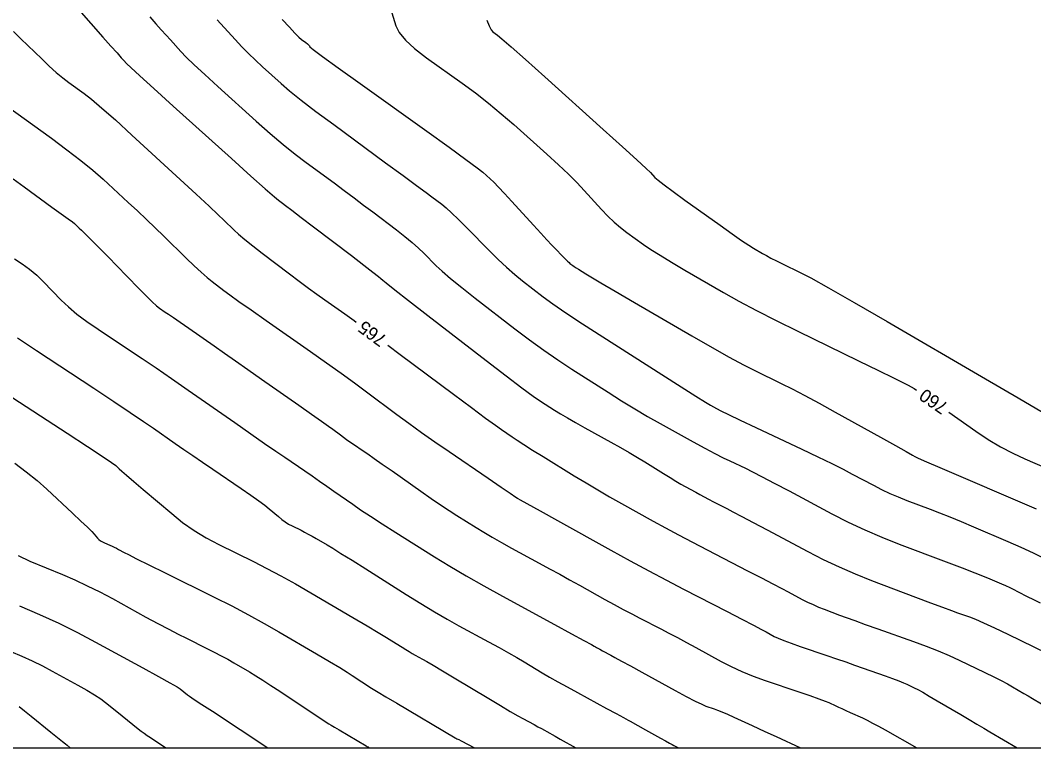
# Model space of a CAD drawing. Extents: x 2082232 to 2083549, y 592624 to 593832.
# Drawn here: x 2082368.9 to 2082423.1, y 592623.8 to 592662.7 of the extents above; entities that cross this region are included whole.
import ezdxf

# ---------------------------------------------------------------- set-up
doc = ezdxf.new("R2010")
doc.units = 0
for name, color, linetype in [('DT_X_Contour_Major', 7, 'Continuous'), ('DT_X_Contour_Minor', 7, 'Continuous'), ('DT_X_TIN_Hull', 7, 'Continuous')]:
    doc.layers.add(name, color=color, linetype=linetype)

msp = doc.modelspace()

# ---------------------------------------------------------------- linework, layer by layer
at = {"layer": 'DT_X_Contour_Major'}
for points in [[(2082388.718, 592663.377), (2082388.997, 592662.458), (2082389.178, 592662.092), (2082389.512, 592661.685), (2082390, 592661.235), (2082390.64, 592660.744), (2082392.552, 592659.377), (2082393.262, 592658.855), (2082393.958, 592658.312), (2082394.64, 592657.748), (2082395.309, 592657.164), (2082397.073, 592655.581), (2082397.695, 592655.014), (2082398.237, 592654.5), (2082398.701, 592654.041), (2082399.085, 592653.635), (2082400.005, 592652.625), (2082400.348, 592652.264), (2082400.69, 592651.937), (2082401.029, 592651.645), (2082401.365, 592651.388), (2082402.26, 592650.749), (2082402.65, 592650.483), (2082403.149, 592650.165), (2082403.757, 592649.795), (2082404.474, 592649.372), (2082406.532, 592648.175), (2082407.36, 592647.708), (2082408.299, 592647.206), (2082409.349, 592646.668), (2082410.512, 592646.095), (2082413.759, 592644.519), (2082414.84, 592643.994), (2082415.645, 592643.6), (2082416.175, 592643.338), (2082416.43, 592643.206), (2082416.743, 592643.032), (2082416.874, 592642.95)], [(2082368.532, 592662.143), (2082368.924, 592661.762), (2082370.037, 592660.68), (2082370.441, 592660.297), (2082370.817, 592659.959), (2082371.167, 592659.668), (2082371.489, 592659.422), (2082372.312, 592658.827), (2082372.703, 592658.521), (2082373.259, 592658.048), (2082373.979, 592657.409), (2082374.863, 592656.603), (2082377.441, 592654.232), (2082378.313, 592653.429), (2082378.994, 592652.798), (2082379.485, 592652.339), (2082379.785, 592652.052), (2082380.332, 592651.516), (2082380.58, 592651.289), (2082380.913, 592651.007), (2082381.332, 592650.672), (2082381.836, 592650.283), (2082383.294, 592649.174), (2082383.822, 592648.775), (2082384.316, 592648.409), (2082384.773, 592648.076), (2082385.195, 592647.777), (2082386.273, 592647.022), (2082386.761, 592646.674), (2082386.873, 592646.593)], [(2082388.564, 592645.348), (2082389.224, 592644.857), (2082392.08, 592642.725), (2082393.044, 592642.007), (2082393.793, 592641.452), (2082394.329, 592641.062), (2082394.65, 592640.834), (2082395.219, 592640.445), (2082395.484, 592640.27), (2082395.851, 592640.034), (2082396.32, 592639.738), (2082396.891, 592639.383), (2082398.551, 592638.355), (2082399.176, 592637.973), (2082399.804, 592637.599), (2082400.436, 592637.233), (2082401.072, 592636.875), (2082402.774, 592635.929), (2082403.434, 592635.567), (2082404.136, 592635.189), (2082404.88, 592634.796), (2082405.667, 592634.387), (2082407.823, 592633.277), (2082408.566, 592632.894), (2082409.177, 592632.578), (2082409.656, 592632.328), (2082410.004, 592632.144), (2082410.757, 592631.742), (2082411.042, 592631.596), (2082411.333, 592631.459), (2082411.63, 592631.33), (2082411.933, 592631.21), (2082412.749, 592630.902), (2082413.106, 592630.77), (2082413.566, 592630.603), (2082414.128, 592630.401), (2082414.792, 592630.165), (2082416.7, 592629.49), (2082417.39, 592629.238), (2082418.03, 592628.987), (2082418.618, 592628.737), (2082419.157, 592628.489), (2082420.525, 592627.828), (2082421.002, 592627.594), (2082421.409, 592627.389), (2082421.744, 592627.212), (2082422.008, 592627.063), (2082422.619, 592626.704), (2082422.849, 592626.568), (2082423.082, 592626.431), (2082423.555, 592626.152)], [(2082368.14, 592642.766), (2082371.406, 592640.64), (2082372.486, 592639.935), (2082373.278, 592639.411), (2082373.782, 592639.07), (2082373.998, 592638.912), (2082374.19, 592638.733), (2082374.324, 592638.613), (2082374.583, 592638.389), (2082374.966, 592638.06), (2082375.474, 592637.627), (2082376.996, 592636.332), (2082377.581, 592635.864), (2082378.198, 592635.432), (2082378.845, 592635.036), (2082379.522, 592634.676), (2082381.37, 592633.764), (2082382.081, 592633.402), (2082382.831, 592633.003), (2082383.617, 592632.565), (2082384.442, 592632.088), (2082386.691, 592630.767), (2082387.454, 592630.317), (2082388.058, 592629.96), (2082388.501, 592629.694), (2082388.785, 592629.519), (2082389.328, 592629.177), (2082389.524, 592629.055), (2082389.708, 592628.944), (2082389.877, 592628.845), (2082390.033, 592628.758), (2082390.431, 592628.543), (2082390.648, 592628.42), (2082391.002, 592628.213), (2082391.491, 592627.921), (2082392.118, 592627.546), (2082393.969, 592626.432), (2082394.605, 592626.052), (2082395.122, 592625.745), (2082395.521, 592625.514), (2082395.802, 592625.356), (2082396.395, 592625.035), (2082396.605, 592624.921), (2082396.789, 592624.82), (2082396.948, 592624.733), (2082397.081, 592624.659), (2082397.528, 592624.41), (2082397.795, 592624.261), (2082398.626, 592623.798)], [(2082418.604, 592641.759), (2082420.053, 592640.742), (2082420.71, 592640.303), (2082421.366, 592639.909), (2082422.019, 592639.562), (2082422.669, 592639.261), (2082424.401, 592638.519)], [(2082368.828, 592625.999), (2082369.107, 592625.781), (2082369.466, 592625.494), (2082370.528, 592624.635), (2082370.881, 592624.35), (2082371.143, 592624.138), (2082371.315, 592623.999), (2082371.396, 592623.934), (2082371.565, 592623.798)]]:
    msp.add_lwpolyline(points, dxfattribs=at)
at = {"layer": 'DT_X_Contour_Minor'}
for points in [[(2082372.02, 592663.307), (2082373.313, 592661.852), (2082373.746, 592661.366), (2082374.074, 592660.997), (2082374.298, 592660.746), (2082374.418, 592660.614), (2082374.597, 592660.417), (2082374.802, 592660.22), (2082375.284, 592659.778), (2082376.042, 592659.09), (2082377.076, 592658.156), (2082380.203, 592655.339), (2082381.239, 592654.407), (2082382.002, 592653.724), (2082382.491, 592653.292), (2082382.708, 592653.108), (2082382.921, 592652.952), (2082383.085, 592652.828), (2082383.419, 592652.576), (2082383.922, 592652.194), (2082384.594, 592651.683), (2082386.613, 592650.148), (2082387.279, 592649.64), (2082387.766, 592649.266), (2082388.072, 592649.028), (2082388.198, 592648.924), (2082388.293, 592648.827), (2082388.471, 592648.682), (2082388.933, 592648.32), (2082389.679, 592647.74), (2082390.71, 592646.942), (2082393.836, 592644.525), (2082394.897, 592643.71), (2082395.735, 592643.076), (2082396.351, 592642.624), (2082396.743, 592642.353), (2082397.493, 592641.875), (2082397.805, 592641.681), (2082398.178, 592641.459), (2082398.613, 592641.21), (2082399.109, 592640.932), (2082400.514, 592640.154), (2082401.022, 592639.87), (2082401.492, 592639.6), (2082401.924, 592639.346), (2082402.318, 592639.106), (2082403.319, 592638.486), (2082403.673, 592638.268), (2082403.987, 592638.079), (2082404.258, 592637.919), (2082404.489, 592637.788), (2082405.049, 592637.477), (2082405.265, 592637.358), (2082405.496, 592637.234), (2082405.741, 592637.104), (2082406, 592636.97), (2082406.709, 592636.605), (2082407.043, 592636.431), (2082407.516, 592636.182), (2082408.126, 592635.858), (2082408.874, 592635.46), (2082411.053, 592634.297), (2082411.879, 592633.874), (2082412.721, 592633.476), (2082413.581, 592633.104), (2082414.458, 592632.757), (2082416.819, 592631.866), (2082417.624, 592631.563), (2082418.267, 592631.323), (2082418.75, 592631.144), (2082419.071, 592631.028), (2082419.712, 592630.801), (2082420.02, 592630.679), (2082420.464, 592630.485), (2082421.042, 592630.217), (2082421.757, 592629.876), (2082423.841, 592628.869)], [(2082375.817, 592662.93), (2082376.143, 592662.564), (2082376.437, 592662.236), (2082376.698, 592661.945), (2082376.927, 592661.693), (2082377.494, 592661.069), (2082377.777, 592660.777), (2082378.2, 592660.37), (2082378.763, 592659.847), (2082379.466, 592659.208), (2082381.527, 592657.351), (2082382.273, 592656.69), (2082382.966, 592656.101), (2082383.606, 592655.582), (2082384.192, 592655.135), (2082385.685, 592654.037), (2082386.235, 592653.632), (2082386.764, 592653.238), (2082387.272, 592652.857), (2082387.759, 592652.488), (2082389.031, 592651.521), (2082389.48, 592651.172), (2082389.872, 592650.85), (2082390.208, 592650.555), (2082390.487, 592650.287), (2082391.156, 592649.609), (2082391.475, 592649.31), (2082391.93, 592648.921), (2082392.52, 592648.442), (2082393.246, 592647.873), (2082395.363, 592646.236), (2082396.149, 592645.641), (2082396.92, 592645.082), (2082397.674, 592644.56), (2082398.412, 592644.075), (2082400.361, 592642.831), (2082401.083, 592642.376), (2082401.788, 592641.947), (2082402.477, 592641.542), (2082403.149, 592641.162), (2082404.919, 592640.182), (2082405.539, 592639.842), (2082406.071, 592639.557), (2082406.516, 592639.327), (2082406.872, 592639.152), (2082407.706, 592638.758), (2082408.087, 592638.571), (2082408.604, 592638.307), (2082409.257, 592637.966), (2082410.047, 592637.546), (2082412.336, 592636.325), (2082413.205, 592635.88), (2082414.095, 592635.46), (2082415.007, 592635.066), (2082415.94, 592634.697), (2082418.457, 592633.748), (2082419.312, 592633.424), (2082419.987, 592633.164), (2082420.484, 592632.97), (2082420.802, 592632.84), (2082421.411, 592632.579), (2082421.637, 592632.48), (2082421.857, 592632.378), (2082422.072, 592632.275), (2082422.281, 592632.169), (2082422.832, 592631.884), (2082423.099, 592631.747), (2082423.486, 592631.55)], [(2082379.436, 592662.772), (2082380.392, 592661.721), (2082380.752, 592661.335), (2082381.116, 592660.962), (2082381.484, 592660.604), (2082381.855, 592660.261), (2082382.85, 592659.364), (2082383.307, 592658.974), (2082383.93, 592658.477), (2082384.72, 592657.873), (2082385.677, 592657.162), (2082388.45, 592655.123), (2082389.385, 592654.435), (2082390.109, 592653.901), (2082390.622, 592653.521), (2082390.925, 592653.294), (2082391.45, 592652.894), (2082391.681, 592652.704), (2082391.979, 592652.433), (2082392.344, 592652.082), (2082392.777, 592651.65), (2082394.02, 592650.391), (2082394.479, 592649.937), (2082394.926, 592649.522), (2082395.361, 592649.144), (2082395.783, 592648.804), (2082396.891, 592647.947), (2082397.402, 592647.572), (2082398.104, 592647.088), (2082398.997, 592646.497), (2082400.082, 592645.797), (2082403.228, 592643.787), (2082404.276, 592643.119), (2082405.06, 592642.622), (2082405.58, 592642.296), (2082405.835, 592642.142), (2082406.165, 592641.96), (2082406.389, 592641.845), (2082406.813, 592641.639), (2082407.438, 592641.34), (2082408.263, 592640.948), (2082410.73, 592639.782), (2082411.593, 592639.371), (2082412.331, 592639.012), (2082412.944, 592638.706), (2082413.432, 592638.453), (2082414.567, 592637.848), (2082414.998, 592637.627), (2082415.439, 592637.419), (2082415.891, 592637.223), (2082416.354, 592637.04), (2082417.602, 592636.57), (2082418.098, 592636.378), (2082418.649, 592636.157), (2082419.257, 592635.906), (2082419.92, 592635.624), (2082421.763, 592634.835), (2082422.446, 592634.536), (2082423.112, 592634.229), (2082423.762, 592633.916)], [(2082382.913, 592662.787), (2082383.295, 592662.371), (2082383.594, 592662.056), (2082383.809, 592661.84), (2082383.94, 592661.725), (2082384.18, 592661.55), (2082384.26, 592661.49), (2082384.318, 592661.441), (2082384.356, 592661.403), (2082384.373, 592661.376), (2082384.39, 592661.319), (2082384.564, 592661.181), (2082385.071, 592660.808), (2082385.911, 592660.201), (2082387.086, 592659.359), (2082390.662, 592656.803), (2082391.854, 592655.947), (2082392.749, 592655.297), (2082393.346, 592654.853), (2082393.646, 592654.615), (2082394.048, 592654.254), (2082394.234, 592654.076), (2082394.49, 592653.814), (2082394.815, 592653.468), (2082395.211, 592653.037), (2082396.358, 592651.777), (2082396.754, 592651.344), (2082397.08, 592650.99), (2082397.338, 592650.715), (2082397.527, 592650.52), (2082397.937, 592650.104), (2082398.076, 592649.964), (2082398.187, 592649.855), (2082398.267, 592649.779), (2082398.319, 592649.734), (2082398.418, 592649.658), (2082398.469, 592649.621), (2082398.546, 592649.569), (2082398.651, 592649.5), (2082398.782, 592649.415), (2082399.168, 592649.169), (2082399.439, 592649.004), (2082399.963, 592648.694), (2082400.739, 592648.239), (2082401.768, 592647.64), (2082404.848, 592645.848), (2082405.925, 592645.228), (2082406.845, 592644.712), (2082407.61, 592644.299), (2082408.218, 592643.99), (2082409.633, 592643.304), (2082410.21, 592643.015), (2082410.883, 592642.664), (2082411.651, 592642.25), (2082412.514, 592641.773), (2082414.943, 592640.419), (2082415.741, 592639.974), (2082416.314, 592639.653), (2082416.663, 592639.458), (2082416.786, 592639.388), (2082416.815, 592639.368), (2082416.966, 592639.3), (2082417.4, 592639.112), (2082418.115, 592638.805), (2082419.112, 592638.378), (2082422.146, 592637.078), (2082423.272, 592636.584)], [(2082393.867, 592662.76), (2082393.987, 592662.453), (2082394.096, 592662.243), (2082394.195, 592662.128), (2082394.442, 592661.951), (2082394.67, 592661.762), (2082395.167, 592661.326), (2082395.935, 592660.643), (2082396.972, 592659.714), (2082400.097, 592656.908), (2082401.134, 592655.974), (2082401.901, 592655.279), (2082402.398, 592654.821), (2082402.625, 592654.602), (2082402.869, 592654.333), (2082403.037, 592654.182), (2082403.36, 592653.93), (2082403.837, 592653.576), (2082404.467, 592653.121), (2082406.353, 592651.773), (2082406.995, 592651.317), (2082407.506, 592650.961), (2082407.887, 592650.705), (2082408.136, 592650.548), (2082408.626, 592650.263), (2082408.831, 592650.148), (2082409.079, 592650.017), (2082409.369, 592649.869), (2082409.702, 592649.705), (2082410.647, 592649.247), (2082411.204, 592648.953), (2082412.165, 592648.416), (2082413.53, 592647.636), (2082415.3, 592646.612), (2082420.558, 592643.557), (2082422.31, 592642.536), (2082423.622, 592641.765)], [(2082368.201, 592658.134), (2082370.553, 592656.435), (2082371.388, 592655.819), (2082372.128, 592655.248), (2082372.773, 592654.719), (2082373.324, 592654.235), (2082374.666, 592653), (2082375.163, 592652.54), (2082375.647, 592652.085), (2082376.118, 592651.635), (2082376.576, 592651.19), (2082377.779, 592650.011), (2082378.204, 592649.602), (2082378.575, 592649.257), (2082378.894, 592648.978), (2082379.159, 592648.764), (2082379.795, 592648.28), (2082380.115, 592648.044), (2082380.597, 592647.697), (2082381.243, 592647.24), (2082382.05, 592646.673), (2082384.421, 592645.013), (2082385.276, 592644.411), (2082386.061, 592643.851), (2082386.777, 592643.332), (2082387.423, 592642.854), (2082389.055, 592641.636), (2082389.688, 592641.17), (2082390.365, 592640.684), (2082391.084, 592640.178), (2082391.847, 592639.653), (2082393.939, 592638.226), (2082394.626, 592637.758), (2082395.117, 592637.423), (2082395.412, 592637.221), (2082395.512, 592637.153), (2082395.518, 592637.149), (2082395.653, 592637.074), (2082396.722, 592636.48), (2082397.656, 592635.961), (2082400.5, 592634.381), (2082401.543, 592633.806), (2082402.539, 592633.266), (2082403.489, 592632.761), (2082404.391, 592632.29), (2082406.735, 592631.084), (2082407.524, 592630.677), (2082408.135, 592630.36), (2082408.567, 592630.134), (2082408.82, 592629.999), (2082409.256, 592629.76), (2082409.466, 592629.659), (2082409.768, 592629.536), (2082410.161, 592629.389), (2082410.646, 592629.22), (2082412.063, 592628.739), (2082412.583, 592628.562), (2082413.081, 592628.391), (2082413.556, 592628.225), (2082414.008, 592628.066), (2082415.186, 592627.65), (2082415.59, 592627.504), (2082415.921, 592627.38), (2082416.178, 592627.278), (2082416.36, 592627.197), (2082416.749, 592627.009), (2082416.936, 592626.912), (2082417.203, 592626.765), (2082417.552, 592626.565), (2082417.982, 592626.314), (2082419.236, 592625.576), (2082419.686, 592625.31), (2082420.097, 592625.068), (2082420.468, 592624.85), (2082420.8, 592624.655), (2082422.255, 592623.798)], [(2082368.504, 592654.25), (2082369.096, 592653.824), (2082370.587, 592652.747), (2082371.081, 592652.389), (2082371.446, 592652.123), (2082371.68, 592651.949), (2082371.785, 592651.866), (2082371.892, 592651.768), (2082371.949, 592651.714), (2082372.04, 592651.626), (2082372.166, 592651.503), (2082372.327, 592651.347), (2082372.8, 592650.883), (2082373.011, 592650.673), (2082373.288, 592650.393), (2082373.632, 592650.042), (2082374.042, 592649.62), (2082375.224, 592648.401), (2082375.626, 592647.992), (2082375.947, 592647.677), (2082376.186, 592647.458), (2082376.343, 592647.333), (2082376.654, 592647.128), (2082376.82, 592647.016), (2082377.085, 592646.834), (2082377.448, 592646.582), (2082377.91, 592646.26), (2082379.272, 592645.309), (2082379.814, 592644.931), (2082380.416, 592644.511), (2082381.078, 592644.047), (2082381.801, 592643.541), (2082383.81, 592642.134), (2082384.489, 592641.659), (2082385.017, 592641.286), (2082385.395, 592641.017), (2082385.623, 592640.852), (2082386.029, 592640.548), (2082386.188, 592640.431), (2082386.357, 592640.31), (2082386.537, 592640.183), (2082386.728, 592640.052), (2082387.252, 592639.694), (2082387.496, 592639.526), (2082387.835, 592639.29), (2082388.268, 592638.987), (2082388.796, 592638.616), (2082390.33, 592637.536), (2082390.882, 592637.151), (2082391.387, 592636.807), (2082391.845, 592636.502), (2082392.256, 592636.237), (2082393.292, 592635.584), (2082393.701, 592635.332), (2082394.153, 592635.065), (2082394.648, 592634.784), (2082395.185, 592634.488), (2082396.675, 592633.68), (2082397.228, 592633.379), (2082397.769, 592633.083), (2082398.3, 592632.791), (2082398.819, 592632.503), (2082400.188, 592631.742), (2082400.69, 592631.465), (2082401.17, 592631.206), (2082401.626, 592630.963), (2082402.059, 592630.737), (2082403.184, 592630.158), (2082403.617, 592629.933), (2082404.072, 592629.692), (2082404.549, 592629.436), (2082405.048, 592629.164), (2082406.409, 592628.419), (2082406.94, 592628.145), (2082407.51, 592627.885), (2082408.121, 592627.638), (2082408.772, 592627.404), (2082410.561, 592626.796), (2082411.166, 592626.589), (2082411.637, 592626.423), (2082411.974, 592626.298), (2082412.179, 592626.214), (2082412.547, 592626.045), (2082412.698, 592625.976), (2082412.876, 592625.894), (2082413.082, 592625.799), (2082413.314, 592625.693), (2082413.97, 592625.392), (2082414.231, 592625.267), (2082414.521, 592625.12), (2082414.841, 592624.949), (2082415.191, 592624.755), (2082416.892, 592623.798)], [(2082368.574, 592649.978), (2082368.99, 592649.712), (2082369.389, 592649.418), (2082369.77, 592649.095), (2082370.133, 592648.744), (2082371.077, 592647.77), (2082371.466, 592647.398), (2082371.925, 592647.013), (2082372.454, 592646.614), (2082373.053, 592646.202), (2082374.742, 592645.086), (2082375.414, 592644.638), (2082376.16, 592644.132), (2082376.982, 592643.568), (2082377.879, 592642.945), (2082380.37, 592641.206), (2082381.238, 592640.601), (2082381.973, 592640.091), (2082382.576, 592639.675), (2082383.045, 592639.354), (2082384.121, 592638.623), (2082384.52, 592638.35), (2082384.914, 592638.079), (2082385.3, 592637.81), (2082385.68, 592637.544), (2082386.685, 592636.837), (2082387.112, 592636.544), (2082387.639, 592636.194), (2082388.266, 592635.788), (2082388.994, 592635.326), (2082391.068, 592634.017), (2082391.879, 592633.518), (2082392.755, 592632.999), (2082393.698, 592632.462), (2082394.706, 592631.906), (2082397.484, 592630.399), (2082398.398, 592629.903), (2082399.059, 592629.544), (2082399.465, 592629.322), (2082399.618, 592629.238), (2082399.687, 592629.197), (2082399.73, 592629.172), (2082399.807, 592629.129), (2082399.919, 592629.068), (2082400.065, 592628.989), (2082400.5, 592628.753), (2082400.726, 592628.63), (2082401.078, 592628.438), (2082401.556, 592628.176), (2082402.161, 592627.845), (2082403.941, 592626.869), (2082404.545, 592626.543), (2082405.023, 592626.293), (2082405.374, 592626.122), (2082405.599, 592626.028), (2082406.029, 592625.882), (2082406.216, 592625.813), (2082406.454, 592625.716), (2082406.744, 592625.59), (2082407.085, 592625.436), (2082408.063, 592624.987), (2082408.418, 592624.824), (2082408.752, 592624.67), (2082409.353, 592624.394), (2082410.651, 592623.798)], [(2082368.746, 592645.745), (2082369.762, 592645.071), (2082372.831, 592643.045), (2082373.893, 592642.341), (2082374.777, 592641.751), (2082375.484, 592641.274), (2082376.013, 592640.91), (2082377.187, 592640.09), (2082377.643, 592639.773), (2082378.131, 592639.437), (2082378.65, 592639.081), (2082379.201, 592638.705), (2082380.712, 592637.678), (2082381.23, 592637.322), (2082381.654, 592637.022), (2082381.982, 592636.779), (2082382.214, 592636.593), (2082382.707, 592636.174), (2082382.892, 592636.025), (2082383.076, 592635.893), (2082383.258, 592635.777), (2082383.44, 592635.679), (2082383.925, 592635.44), (2082384.111, 592635.345), (2082384.308, 592635.241), (2082384.514, 592635.126), (2082384.73, 592635.001), (2082385.32, 592634.654), (2082385.615, 592634.477), (2082386.058, 592634.203), (2082386.649, 592633.834), (2082387.387, 592633.37), (2082389.554, 592632.003), (2082390.339, 592631.514), (2082391.071, 592631.073), (2082391.747, 592630.679), (2082392.37, 592630.332), (2082393.957, 592629.471), (2082394.523, 592629.161), (2082395.03, 592628.878), (2082395.478, 592628.622), (2082395.868, 592628.392), (2082396.828, 592627.814), (2082397.216, 592627.585), (2082397.66, 592627.331), (2082398.161, 592627.052), (2082398.717, 592626.748), (2082400.277, 592625.902), (2082400.794, 592625.622), (2082401.178, 592625.413), (2082401.428, 592625.277), (2082401.544, 592625.214), (2082402.369, 592624.754), (2082403.164, 592624.31), (2082403.432, 592624.161), (2082403.639, 592624.047), (2082403.785, 592623.968), (2082403.87, 592623.924), (2082404.124, 592623.798)], [(2082368.598, 592639.026), (2082369.213, 592638.571), (2082369.787, 592638.107), (2082370.319, 592637.634), (2082371.683, 592636.359), (2082372.139, 592635.93), (2082372.485, 592635.601), (2082372.72, 592635.37), (2082372.845, 592635.239), (2082373.03, 592635.021), (2082373.104, 592634.944), (2082373.19, 592634.875), (2082373.286, 592634.815), (2082373.393, 592634.764), (2082373.692, 592634.64), (2082373.805, 592634.591), (2082373.918, 592634.538), (2082374.033, 592634.481), (2082374.148, 592634.42), (2082374.456, 592634.252), (2082374.68, 592634.136), (2082375.119, 592633.915), (2082375.775, 592633.589), (2082376.648, 592633.157), (2082379.262, 592631.866), (2082380.214, 592631.387), (2082381.111, 592630.917), (2082381.951, 592630.458), (2082382.736, 592630.008), (2082384.755, 592628.822), (2082385.443, 592628.417), (2082385.99, 592628.089), (2082386.398, 592627.84), (2082386.665, 592627.67), (2082387.684, 592626.994), (2082387.784, 592626.934), (2082388.043, 592626.779), (2082388.462, 592626.531), (2082389.04, 592626.188), (2082392.171, 592624.334), (2082392.202, 592624.317), (2082392.266, 592624.283), (2082392.365, 592624.232), (2082392.499, 592624.162), (2082393.202, 592623.798)], [(2082368.781, 592634.091), (2082369.406, 592633.793), (2082371.156, 592633.065), (2082371.814, 592632.78), (2082372.477, 592632.471), (2082373.145, 592632.138), (2082373.818, 592631.781), (2082375.619, 592630.797), (2082376.261, 592630.45), (2082376.836, 592630.143), (2082377.344, 592629.879), (2082377.785, 592629.657), (2082378.873, 592629.119), (2082379.27, 592628.92), (2082379.643, 592628.725), (2082379.993, 592628.533), (2082380.32, 592628.346), (2082381.16, 592627.853), (2082381.497, 592627.65), (2082381.88, 592627.411), (2082382.308, 592627.136), (2082382.78, 592626.825), (2082385.328, 592625.134), (2082385.406, 592625.085), (2082385.536, 592625.006), (2082385.72, 592624.896), (2082385.957, 592624.755), (2082387.405, 592623.897), (2082387.448, 592623.872), (2082387.482, 592623.852), (2082387.507, 592623.838), (2082387.524, 592623.829), (2082387.584, 592623.798)], [(2082368.841, 592631.398), (2082369.912, 592630.936), (2082370.949, 592630.459), (2082371.951, 592629.965), (2082372.918, 592629.454), (2082375.451, 592628.07), (2082376.288, 592627.611), (2082376.9, 592627.272), (2082377.288, 592627.052), (2082377.45, 592626.952), (2082377.839, 592626.637), (2082377.948, 592626.562), (2082378.207, 592626.388), (2082378.616, 592626.117), (2082379.176, 592625.748), (2082382.138, 592623.798)], [(2082368.386, 592628.957), (2082368.969, 592628.706), (2082369.532, 592628.446), (2082370.076, 592628.178), (2082370.602, 592627.901), (2082371.978, 592627.149), (2082372.457, 592626.879), (2082372.864, 592626.635), (2082373.198, 592626.416), (2082373.458, 592626.223), (2082374.056, 592625.74), (2082375.203, 592624.813), (2082375.356, 592624.693), (2082375.515, 592624.574), (2082375.682, 592624.456), (2082375.854, 592624.339), (2082376.677, 592623.798)]]:
    msp.add_lwpolyline(points, dxfattribs=at)
at = {"layer": 'DT_X_TIN_Hull'}
msp.add_lwpolyline([(2082365.127, 592623.798), (2082370.879, 592623.798), (2082374.578, 592623.798), (2082382.979, 592623.798), (2082383.897, 592623.798), (2082387.063, 592623.798), (2082393.639, 592623.798), (2082394.601, 592623.798), (2082403.668, 592623.798), (2082406.09, 592623.798), (2082413.752, 592623.798), (2082417.662, 592623.798), (2082423.809, 592623.798), (2082429.174, 592623.798), (2082433.932, 592623.798), (2082440.678, 592623.798), (2082443.94, 592623.798), (2082452.237, 592623.798), (2082463.184, 592623.798)], dxfattribs=at)

# ---------------------------------------------------------------- texts
at = {"layer": 'DT_X_Contour_Major'}
for s, rotation, p in [('765', 143.6417, (2082388.569, 592645.783)), ('760', 145.4529, (2082418.623, 592642.181))]:
    msp.add_text(s, height=0.7, rotation=rotation, dxfattribs=at).set_placement(p)

doc.saveas('drawing.dxf')
